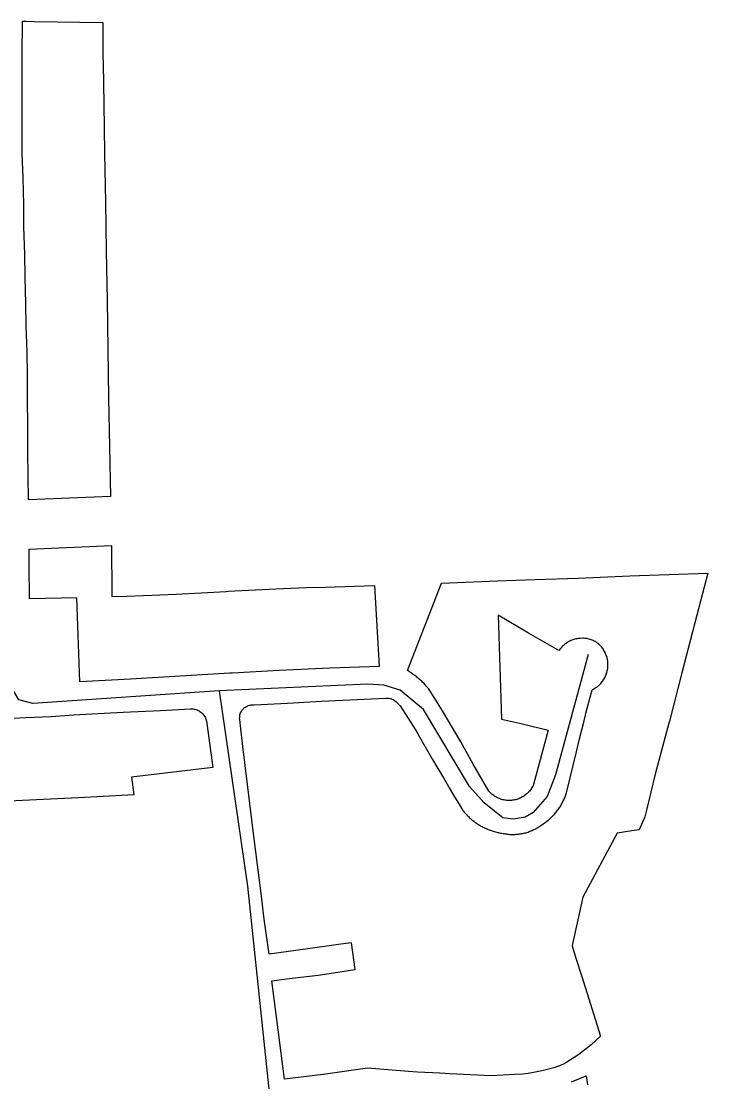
# Model space of a CAD drawing. Extents: x 2104537 to 2336408, y 34176 to 229611.
# Drawn here: x 2175459 to 2176708, y 80629 to 82558 of the extents above; entities that cross this region are included whole.
import ezdxf

# ---------------------------------------------------------------- set-up
doc = ezdxf.new("R2010")
doc.units = 0
for name, color, linetype in [('Exist Boundary Political City Limit New', 7, 'Continuous'), ('Exist Road Non-System Type 51', 7, 'Continuous'), ('Map Preparation Boundary City Limit Buffer Line', 7, 'Continuous')]:
    doc.layers.add(name, color=color, linetype=linetype)

msp = doc.modelspace()

# ---------------------------------------------------------------- linework, layer by layer
at = {"layer": 'Exist Boundary Political City Limit New'}
for points in [[(2175621.8, 81693.8), (2175473, 81687.7), (2175471.8, 81775.2), (2175471.5, 81826.4), (2175471, 81866.2), (2175470.8, 81914.9), (2175470.2, 81957.2), (2175468.5, 82004), (2175467.8, 82044.8), (2175466.5, 82092.9), (2175465.8, 82134.4), (2175464.5, 82184.1), (2175464, 82224.9), (2175462.8, 82273.2), (2175461.5, 82317.7), (2175461.5, 82373.3), (2175461.2, 82408.3), (2175461.5, 82474.2), (2175461.5, 82481.2), (2175461.5, 82483.3), (2175461.5, 82494.9), (2175461.8, 82558.3), (2175468.5, 82558.2), (2175483.2, 82557.9), (2175607.8, 82555.7), (2175608.2, 82500), (2175608.2, 82496.2), (2175608.5, 82480.7), (2175610, 82408.9), (2175611, 82318.2), (2175613, 82229), (2175613.8, 82140.1), (2175616, 82050.7), (2175617, 81961.6), (2175618.2, 81873.4), (2175619.8, 81783.5), (2175621.8, 81693.8)], [(2175624.2, 81516.6), (2175624.2, 81511.8), (2175652.2, 81512.3), (2175741.2, 81516.4), (2175832.2, 81521.1), (2175835.8, 81521.3), (2175922.2, 81525.8), (2175978.2, 81528), (2176012.5, 81528.9), (2176101.8, 81532.2), (2176110.5, 81384.4), (2176020.5, 81381.3), (2175928.5, 81377.2), (2175843, 81372.5), (2175839, 81372.2), (2175748.8, 81367), (2175658, 81361.7), (2175566.2, 81356.4), (2175560.8, 81509.7), (2175474.8, 81507.6), (2175474.8, 81510.8), (2175474.2, 81566.2), (2175474.2, 81597.7), (2175623.5, 81604.5), (2175624.2, 81516.6)], [(2176175.5, 81367.9), (2176174, 81369.1), (2176172.2, 81370.3), (2176170.8, 81371.5), (2176169, 81372.6), (2176167.2, 81373.7), (2176165.8, 81374.8), (2176162, 81377), (2176223.8, 81536.2), (2176324.8, 81540.1), (2176393.8, 81542.8), (2176472.5, 81545.2), (2176566.2, 81549.3), (2176708, 81554.5), (2176688, 81478.1)], [(2176688, 81478.1), (2176660.8, 81372.9), (2176638.2, 81285.4), (2176637, 81281.3), (2176612.5, 81188.7), (2176596.5, 81123), (2176593.8, 81111.1), (2176583.5, 81087.6), (2176569.8, 81085.6), (2176543.2, 81081.6), (2176481, 80964.9), (2176461.5, 80877.3), (2176461.2, 80876.3), (2176468.2, 80854.2), (2176478.8, 80820.7), (2176513, 80712.3), (2176496, 80696.3), (2176473.8, 80678.9), (2176450, 80663.6), (2176444.5, 80660.4), (2176436.5, 80657.6), (2176427.8, 80654.7), (2176409.2, 80649.6), (2176388.2, 80645.5), (2176381.5, 80644.2), (2176371.5, 80643), (2176357.2, 80642.3), (2176313.8, 80640.2), (2176238.8, 80643.9), (2176220.5, 80644.8), (2176180.2, 80646.8), (2176164, 80647.6), (2176156.2, 80648.3), (2176089, 80653.9), (2176008.5, 80642.6), (2175938, 80633.7), (2175926.8, 80723.8), (2175915.5, 80812.9), (2175942.2, 80816.2), (2175999.2, 80823.4), (2176066.8, 80833.6), (2176060, 80882.2), (2176040.8, 80879.5), (2175976.2, 80870.3), (2175910.2, 80861.5), (2175901.5, 80924.7), (2175896, 80971.5), (2175883.2, 81071.2), (2175871.2, 81170.2), (2175862.5, 81239.2), (2175858.8, 81271.2), (2175858.2, 81276.4), (2175856.8, 81288.4), (2175856.5, 81290.4), (2175856.8, 81292.4), (2175856.8, 81294.4), (2175857.2, 81296.4), (2175857.8, 81298.3), (2175858.5, 81300.2), (2175859.2, 81302), (2175860.2, 81303.7), (2175861.5, 81305.4), (2175862.8, 81306.9), (2175864, 81308.3), (2175865.5, 81309.7), (2175867.2, 81310.8), (2175869, 81311.9), (2175870.8, 81312.8), (2175872.5, 81313.5), (2175874.5, 81314.1), (2175876.5, 81314.5), (2175878.5, 81314.7), (2175883, 81314.7), (2175943.8, 81318.1), (2176004.8, 81321.4), (2176122.5, 81327.2), (2176124.5, 81327.2), (2176125.8, 81327.2), (2176126.5, 81327.2), (2176128.2, 81326.9), (2176130.2, 81326.5), (2176131.8, 81326.1), (2176132.8, 81325.8), (2176134, 81325.2), (2176136, 81324.4), (2176137.8, 81323.3), (2176139.2, 81322.2), (2176140.8, 81320.9), (2176142.2, 81319.5), (2176143.8, 81317.7), (2176148.5, 81313.3), (2176176.5, 81269.3), (2176180.8, 81262.2), (2176189.5, 81246.9), (2176207.5, 81215.5), (2176217, 81199.2), (2176218.2, 81197.2), (2176227.2, 81182), (2176236.5, 81166.1), (2176238, 81163.8)], [(2176476.2, 81435.7), (2176474.2, 81435.6), (2176472.2, 81435.4), (2176470.2, 81435), (2176468.2, 81434.6), (2176466.5, 81434.2), (2176464.5, 81433.6), (2176462.5, 81433), (2176460.8, 81432.3), (2176458.8, 81431.6), (2176457, 81430.7), (2176455.2, 81429.8), (2176453.5, 81428.8), (2176451.8, 81427.8), (2176450.2, 81426.7), (2176448.5, 81425.5), (2176447, 81424.2), (2176445.5, 81422.9), (2176444, 81421.6), (2176442.5, 81420.2), (2176441.2, 81418.7), (2176440, 81417.2), (2176437, 81413.4), (2176382.2, 81445.5), (2176326.8, 81478.1), (2176333, 81288.7), (2176371, 81280), (2176417.5, 81269), (2176391.2, 81170.2), (2176391, 81169.7), (2176390.2, 81167.8), (2176389.2, 81166.1), (2176388.2, 81164.3), (2176387.2, 81162.6), (2176386.2, 81161), (2176385, 81159.4), (2176383.8, 81157.8), (2176382.5, 81156.3), (2176381, 81154.9), (2176379.5, 81153.5), (2176378, 81152.2), (2176376.5, 81150.9), (2176375, 81149.8), (2176373.2, 81148.6), (2176371.5, 81147.6), (2176369.8, 81146.6), (2176368, 81145.7), (2176366.2, 81144.8), (2176364.2, 81144.1), (2176362.5, 81143.4), (2176360.5, 81142.8), (2176358.8, 81142.3), (2176356.8, 81141.8), (2176354.8, 81141.5), (2176352.8, 81141.2), (2176350.8, 81141), (2176348.8, 81140.9), (2176346.8, 81140.8), (2176344.8, 81140.9), (2176342.8, 81141), (2176340.8, 81141.2), (2176338.8, 81141.5), (2176336.8, 81141.9), (2176334.8, 81142.3), (2176333, 81142.9), (2176331, 81143.5), (2176329.2, 81144.2), (2176327.2, 81145), (2176325.5, 81145.8), (2176323.8, 81146.7), (2176322, 81147.7), (2176320.2, 81148.8), (2176318.8, 81149.9), (2176317, 81151.1), (2176315.5, 81152.4), (2176314, 81153.7), (2176312.5, 81155.1), (2176310, 81157.9), (2176281.2, 81207), (2176259, 81247.4), (2176225.8, 81303.8), (2176201.2, 81342.8), (2176200, 81344.4), (2176198.8, 81345.9), (2176197.2, 81347.5), (2176196, 81349), (2176194.8, 81350.4), (2176193.2, 81351.9), (2176192, 81353.4), (2176190.5, 81354.8), (2176189, 81356.2), (2176187.8, 81357.6), (2176186.2, 81358.9), (2176184.8, 81360.3), (2176183.2, 81361.6), (2176181.8, 81362.9), (2176180.2, 81364.2), (2176178.8, 81365.5), (2176177, 81366.7), (2176175.5, 81367.9)], [(2176425.8, 81112.4), (2176427.2, 81113.9), (2176427.8, 81114.4), (2176428.5, 81115.4), (2176430, 81116.8), (2176431.2, 81118.4), (2176432.5, 81119.9), (2176433.8, 81121.5), (2176435, 81123.1), (2176436.2, 81124.7), (2176437.2, 81126.3), (2176438.5, 81128), (2176439.5, 81129.6), (2176440.5, 81131.3), (2176441.5, 81133.1), (2176442.5, 81134.8), (2176443.5, 81136.6), (2176444.5, 81138.3), (2176445.2, 81140.1), (2176446.2, 81141.9), (2176447, 81143.8), (2176447.8, 81145.6), (2176448.5, 81147.5), (2176449.2, 81149.3), (2176450, 81151.2), (2176450.5, 81153.1), (2176451, 81154.9), (2176451.8, 81157.4), (2176468.5, 81227), (2176474.5, 81252.8), (2176483, 81285.5), (2176485.5, 81295.8), (2176486.5, 81299.7), (2176497.5, 81342.1), (2176498.2, 81342.4), (2176499.2, 81343), (2176501, 81344), (2176502.8, 81345), (2176504.5, 81346.1), (2176506.2, 81347.2), (2176507.8, 81348.5), (2176509.2, 81349.7), (2176510.8, 81351.1), (2176512.2, 81352.5), (2176513.5, 81353.9), (2176514.8, 81355.5), (2176516, 81357), (2176517.2, 81358.6), (2176518.5, 81360.3), (2176519.5, 81362), (2176520.5, 81363.8), (2176521.2, 81365.5), (2176522.2, 81367.3), (2176523, 81369.2), (2176523.5, 81371.1), (2176524.2, 81373), (2176525.2, 81377.1), (2176525.8, 81379.1), (2176526, 81381.1), (2176526.2, 81383.1), (2176526.5, 81385.1), (2176526.5, 81387.1), (2176526.5, 81389.1), (2176526.5, 81391.1), (2176526.2, 81393.1), (2176526, 81395), (2176525.8, 81397), (2176525.2, 81399), (2176524.8, 81400.9), (2176524.2, 81402.9), (2176523.5, 81404.7), (2176522.8, 81406.6), (2176522, 81408.5), (2176521.2, 81410.3), (2176520.2, 81412), (2176519.2, 81413.8), (2176517.5, 81416.4), (2176516.5, 81418), (2176515.2, 81419.6), (2176514, 81421.1), (2176512.5, 81422.6), (2176511.2, 81424), (2176509.8, 81425.3), (2176508, 81426.6), (2176506.5, 81427.7), (2176504.8, 81428.9), (2176503.2, 81429.9), (2176501.5, 81430.9), (2176499.5, 81431.8), (2176497.8, 81432.6), (2176496, 81433.3), (2176494, 81433.9), (2176492, 81434.5), (2176490, 81435), (2176488.2, 81435.3), (2176486.2, 81435.6), (2176484.2, 81435.8), (2176482.2, 81435.9), (2176480.2, 81436), (2176476.2, 81435.7)], [(2175423.5, 81289.4), (2175467, 81291.9), (2175513.8, 81293.9), (2175555, 81296.8), (2175598.8, 81299), (2175644.8, 81301.2), (2175712.5, 81304.6), (2175767.2, 81307.3), (2175769.5, 81307.4), (2175771.5, 81307.3), (2175773.5, 81307.1), (2175775.5, 81306.7), (2175777.2, 81306.2), (2175779.2, 81305.5), (2175781, 81304.8), (2175782.8, 81303.8), (2175784.5, 81302.8), (2175786.2, 81301.6), (2175787.8, 81300.4), (2175789.2, 81299), (2175790.5, 81297.5), (2175791.8, 81295.9), (2175792.8, 81294.2), (2175793.8, 81292.5), (2175794.8, 81290.7), (2175795.5, 81288.8), (2175796, 81286.9), (2175796.5, 81285)], [(2175796.5, 81285), (2175797, 81280.8), (2175807.8, 81200.7), (2175659.8, 81183.5), (2175664.2, 81151.2), (2175563.5, 81145.9), (2175474.5, 81141.3), (2175386, 81137.1)], [(2176238, 81163.8), (2176245.5, 81150.8), (2176256.2, 81132.7), (2176262.5, 81122.7), (2176263.8, 81121.2), (2176265, 81119.6), (2176266.5, 81118.1), (2176267.8, 81116.7), (2176269, 81115.2), (2176270.5, 81113.8), (2176272, 81112.3), (2176273.2, 81111), (2176274.8, 81109.6), (2176276.2, 81108.2), (2176277.8, 81106.9), (2176279.2, 81105.6), (2176281, 81104.4), (2176282.5, 81103.2), (2176284, 81102), (2176285.8, 81100.8), (2176287.2, 81099.6), (2176288.2, 81099), (2176289, 81098.5), (2176290.8, 81097.4), (2176292, 81096.5), (2176294, 81095.4), (2176295.8, 81094.4), (2176297.5, 81093.4), (2176299.2, 81092.5), (2176301, 81091.6), (2176303, 81090.7), (2176304.8, 81089.8), (2176306.5, 81089), (2176308.5, 81088.3), (2176310.2, 81087.5), (2176311, 81087.2), (2176312, 81086.8), (2176314, 81086.1), (2176316, 81085.5), (2176317.8, 81084.9), (2176319.8, 81084.3), (2176321.8, 81083.8), (2176323.5, 81083.3), (2176325.5, 81082.8), (2176327.5, 81082.4), (2176329.5, 81081.9), (2176331.5, 81081.6), (2176333.2, 81081.2), (2176336, 81080.9), (2176337.8, 81080.5), (2176339.8, 81080.1), (2176341.8, 81079.9), (2176343.8, 81079.6), (2176345.8, 81079.4), (2176347.8, 81079.2), (2176349.8, 81079.1), (2176351.8, 81079.1), (2176353.8, 81079.1), (2176355.8, 81079.1), (2176357.8, 81079.2), (2176359.8, 81079.3), (2176361.8, 81079.4), (2176363.8, 81079.6), (2176365.8, 81079.9), (2176367.8, 81080.2), (2176369.8, 81080.5), (2176371.8, 81080.9), (2176373.5, 81081.4), (2176375.5, 81081.8), (2176376.5, 81082.1), (2176377.5, 81082.3), (2176379.5, 81082.9), (2176381.2, 81083.5), (2176383.2, 81084.2), (2176385, 81084.9), (2176387, 81085.6), (2176388.8, 81086.4), (2176390.5, 81087.2), (2176392.5, 81088), (2176394.2, 81088.9), (2176395, 81089.4), (2176396, 81089.9), (2176397.8, 81090.9), (2176399.5, 81091.9), (2176401, 81093), (2176402.8, 81094.1), (2176404.5, 81095.2), (2176406, 81096.4), (2176408.8, 81098.6), (2176410.5, 81099.7), (2176412.2, 81100.8), (2176413.8, 81102), (2176415.5, 81103.2), (2176417, 81104.4), (2176418.5, 81105.7), (2176420, 81107), (2176421.5, 81108.3), (2176423, 81109.7), (2176424.5, 81111), (2176425.8, 81112.4)], [(2176460.2, 80629), (2176487, 80640.1), (2176489, 80623.5)]]:
    msp.add_lwpolyline(points, dxfattribs=at)
at = {"layer": 'Exist Road Non-System Type 51'}
for points in [[(2175819.6, 81340.1), (2175480.8, 81317.1), (2175455.1, 81323.9), (2175444.3, 81342.8), (2175444.3, 81372.5), (2175443, 81631.6), (2175438.9, 81985.3), (2175437.6, 82519.8)], [(2176490.4, 81406.2), (2176431, 81187.6), (2176416.2, 81148.4), (2176390.5, 81118.7), (2176375.7, 81110.6), (2176354.1, 81106.6), (2176335.2, 81109.3), (2176320.4, 81121.4), (2176301.5, 81136.3), (2176274.5, 81166), (2176190.8, 81306.3), (2176148.9, 81341.4), (2176119.2, 81350.9), (2176089.5, 81352.2), (2175819.6, 81340.1)], [(2175819.6, 81340.1), (2175870.9, 80985.1), (2175911.4, 80599)]]:
    msp.add_lwpolyline(points, dxfattribs=at)
at = {"layer": 'Map Preparation Boundary City Limit Buffer Line'}
for points in [[(2175621.8, 81693.8), (2175473, 81687.7), (2175471.8, 81775.2), (2175471.5, 81826.4), (2175471, 81866.2), (2175470.8, 81914.9), (2175470.2, 81957.2), (2175468.5, 82004), (2175467.8, 82044.8), (2175466.5, 82092.9), (2175465.8, 82134.4), (2175464.5, 82184.1), (2175464, 82224.9), (2175462.8, 82273.2), (2175461.5, 82317.7), (2175461.5, 82373.3), (2175461.2, 82408.3), (2175461.5, 82474.2), (2175461.5, 82481.2), (2175461.5, 82483.3), (2175461.5, 82494.9), (2175461.8, 82558.3), (2175468.5, 82558.2), (2175483.2, 82557.9), (2175607.8, 82555.7), (2175608.2, 82500), (2175608.2, 82496.2), (2175608.5, 82480.7), (2175610, 82408.9), (2175611, 82318.2), (2175613, 82229), (2175613.8, 82140.1), (2175616, 82050.7), (2175617, 81961.6), (2175618.2, 81873.4), (2175619.8, 81783.5), (2175621.8, 81693.8)], [(2175624.2, 81516.6), (2175624.2, 81511.8), (2175652.2, 81512.3), (2175741.2, 81516.4), (2175832.2, 81521.1), (2175835.8, 81521.3), (2175922.2, 81525.8), (2175978.2, 81528), (2176012.5, 81528.9), (2176101.8, 81532.2), (2176110.5, 81384.4), (2176020.5, 81381.3), (2175928.5, 81377.2), (2175843, 81372.5), (2175839, 81372.2), (2175748.8, 81367), (2175658, 81361.7), (2175566.2, 81356.4), (2175560.8, 81509.7), (2175474.8, 81507.6), (2175474.8, 81510.8), (2175474.2, 81566.2), (2175474.2, 81597.7), (2175623.5, 81604.5), (2175624.2, 81516.6)], [(2176175.5, 81367.9), (2176174, 81369.1), (2176172.2, 81370.3), (2176170.8, 81371.5), (2176169, 81372.6), (2176167.2, 81373.7), (2176165.8, 81374.8), (2176162, 81377), (2176223.8, 81536.2), (2176324.8, 81540.1), (2176393.8, 81542.8), (2176472.5, 81545.2), (2176566.2, 81549.3), (2176708, 81554.5), (2176688, 81478.1)], [(2176688, 81478.1), (2176660.8, 81372.9), (2176638.2, 81285.4), (2176637, 81281.3), (2176612.5, 81188.7), (2176596.5, 81123), (2176593.8, 81111.1), (2176583.5, 81087.6), (2176569.8, 81085.6), (2176543.2, 81081.6), (2176481, 80964.9), (2176461.5, 80877.3), (2176461.2, 80876.3), (2176468.2, 80854.2), (2176478.8, 80820.7), (2176513, 80712.3), (2176496, 80696.3), (2176473.8, 80678.9), (2176450, 80663.6), (2176444.5, 80660.4), (2176436.5, 80657.6), (2176427.8, 80654.7), (2176409.2, 80649.6), (2176388.2, 80645.5), (2176381.5, 80644.2), (2176371.5, 80643), (2176357.2, 80642.3), (2176313.8, 80640.2), (2176238.8, 80643.9), (2176220.5, 80644.8), (2176180.2, 80646.8), (2176164, 80647.6), (2176156.2, 80648.3), (2176089, 80653.9), (2176008.5, 80642.6), (2175938, 80633.7), (2175926.8, 80723.8), (2175915.5, 80812.9), (2175942.2, 80816.2), (2175999.2, 80823.4), (2176066.8, 80833.6), (2176060, 80882.2), (2176040.8, 80879.5), (2175976.2, 80870.3), (2175910.2, 80861.5), (2175901.5, 80924.7), (2175896, 80971.5), (2175883.2, 81071.2), (2175871.2, 81170.2), (2175862.5, 81239.2), (2175858.8, 81271.2), (2175858.2, 81276.4), (2175856.8, 81288.4), (2175856.5, 81290.4), (2175856.8, 81292.4), (2175856.8, 81294.4), (2175857.2, 81296.4), (2175857.8, 81298.3), (2175858.5, 81300.2), (2175859.2, 81302), (2175860.2, 81303.7), (2175861.5, 81305.4), (2175862.8, 81306.9), (2175864, 81308.3), (2175865.5, 81309.7), (2175867.2, 81310.8), (2175869, 81311.9), (2175870.8, 81312.8), (2175872.5, 81313.5), (2175874.5, 81314.1), (2175876.5, 81314.5), (2175878.5, 81314.7), (2175883, 81314.7), (2175943.8, 81318.1), (2176004.8, 81321.4), (2176122.5, 81327.2), (2176124.5, 81327.2), (2176125.8, 81327.2), (2176126.5, 81327.2), (2176128.2, 81326.9), (2176130.2, 81326.5), (2176131.8, 81326.1), (2176132.8, 81325.8), (2176134, 81325.2), (2176136, 81324.4), (2176137.8, 81323.3), (2176139.2, 81322.2), (2176140.8, 81320.9), (2176142.2, 81319.5), (2176143.8, 81317.7), (2176148.5, 81313.3), (2176176.5, 81269.3), (2176180.8, 81262.2), (2176189.5, 81246.9), (2176207.5, 81215.5), (2176217, 81199.2), (2176218.2, 81197.2), (2176227.2, 81182), (2176236.5, 81166.1), (2176238, 81163.8)], [(2176476.2, 81435.7), (2176474.2, 81435.6), (2176472.2, 81435.4), (2176470.2, 81435), (2176468.2, 81434.6), (2176466.5, 81434.2), (2176464.5, 81433.6), (2176462.5, 81433), (2176460.8, 81432.3), (2176458.8, 81431.6), (2176457, 81430.7), (2176455.2, 81429.8), (2176453.5, 81428.8), (2176451.8, 81427.8), (2176450.2, 81426.7), (2176448.5, 81425.5), (2176447, 81424.2), (2176445.5, 81422.9), (2176444, 81421.6), (2176442.5, 81420.2), (2176441.2, 81418.7), (2176440, 81417.2), (2176437, 81413.4), (2176382.2, 81445.5), (2176326.8, 81478.1), (2176333, 81288.7), (2176371, 81280), (2176417.5, 81269), (2176391.2, 81170.2), (2176391, 81169.7), (2176390.2, 81167.8), (2176389.2, 81166.1), (2176388.2, 81164.3), (2176387.2, 81162.6), (2176386.2, 81161), (2176385, 81159.4), (2176383.8, 81157.8), (2176382.5, 81156.3), (2176381, 81154.9), (2176379.5, 81153.5), (2176378, 81152.2), (2176376.5, 81150.9), (2176375, 81149.8), (2176373.2, 81148.6), (2176371.5, 81147.6), (2176369.8, 81146.6), (2176368, 81145.7), (2176366.2, 81144.8), (2176364.2, 81144.1), (2176362.5, 81143.4), (2176360.5, 81142.8), (2176358.8, 81142.3), (2176356.8, 81141.8), (2176354.8, 81141.5), (2176352.8, 81141.2), (2176350.8, 81141), (2176348.8, 81140.9), (2176346.8, 81140.8), (2176344.8, 81140.9), (2176342.8, 81141), (2176340.8, 81141.2), (2176338.8, 81141.5), (2176336.8, 81141.9), (2176334.8, 81142.3), (2176333, 81142.9), (2176331, 81143.5), (2176329.2, 81144.2), (2176327.2, 81145), (2176325.5, 81145.8), (2176323.8, 81146.7), (2176322, 81147.7), (2176320.2, 81148.8), (2176318.8, 81149.9), (2176317, 81151.1), (2176315.5, 81152.4), (2176314, 81153.7), (2176312.5, 81155.1), (2176310, 81157.9), (2176281.2, 81207), (2176259, 81247.4), (2176225.8, 81303.8), (2176201.2, 81342.8), (2176200, 81344.4), (2176198.8, 81345.9), (2176197.2, 81347.5), (2176196, 81349), (2176194.8, 81350.4), (2176193.2, 81351.9), (2176192, 81353.4), (2176190.5, 81354.8), (2176189, 81356.2), (2176187.8, 81357.6), (2176186.2, 81358.9), (2176184.8, 81360.3), (2176183.2, 81361.6), (2176181.8, 81362.9), (2176180.2, 81364.2), (2176178.8, 81365.5), (2176177, 81366.7), (2176175.5, 81367.9)], [(2176425.8, 81112.4), (2176427.2, 81113.9), (2176427.8, 81114.4), (2176428.5, 81115.4), (2176430, 81116.8), (2176431.2, 81118.4), (2176432.5, 81119.9), (2176433.8, 81121.5), (2176435, 81123.1), (2176436.2, 81124.7), (2176437.2, 81126.3), (2176438.5, 81128), (2176439.5, 81129.6), (2176440.5, 81131.3), (2176441.5, 81133.1), (2176442.5, 81134.8), (2176443.5, 81136.6), (2176444.5, 81138.3), (2176445.2, 81140.1), (2176446.2, 81141.9), (2176447, 81143.8), (2176447.8, 81145.6), (2176448.5, 81147.5), (2176449.2, 81149.3), (2176450, 81151.2), (2176450.5, 81153.1), (2176451, 81154.9), (2176451.8, 81157.4), (2176468.5, 81227), (2176474.5, 81252.8), (2176483, 81285.5), (2176485.5, 81295.8), (2176486.5, 81299.7), (2176497.5, 81342.1), (2176498.2, 81342.4), (2176499.2, 81343), (2176501, 81344), (2176502.8, 81345), (2176504.5, 81346.1), (2176506.2, 81347.2), (2176507.8, 81348.5), (2176509.2, 81349.7), (2176510.8, 81351.1), (2176512.2, 81352.5), (2176513.5, 81353.9), (2176514.8, 81355.5), (2176516, 81357), (2176517.2, 81358.6), (2176518.5, 81360.3), (2176519.5, 81362), (2176520.5, 81363.8), (2176521.2, 81365.5), (2176522.2, 81367.3), (2176523, 81369.2), (2176523.5, 81371.1), (2176524.2, 81373), (2176525.2, 81377.1), (2176525.8, 81379.1), (2176526, 81381.1), (2176526.2, 81383.1), (2176526.5, 81385.1), (2176526.5, 81387.1), (2176526.5, 81389.1), (2176526.5, 81391.1), (2176526.2, 81393.1), (2176526, 81395), (2176525.8, 81397), (2176525.2, 81399), (2176524.8, 81400.9), (2176524.2, 81402.9), (2176523.5, 81404.7), (2176522.8, 81406.6), (2176522, 81408.5), (2176521.2, 81410.3), (2176520.2, 81412), (2176519.2, 81413.8), (2176517.5, 81416.4), (2176516.5, 81418), (2176515.2, 81419.6), (2176514, 81421.1), (2176512.5, 81422.6), (2176511.2, 81424), (2176509.8, 81425.3), (2176508, 81426.6), (2176506.5, 81427.7), (2176504.8, 81428.9), (2176503.2, 81429.9), (2176501.5, 81430.9), (2176499.5, 81431.8), (2176497.8, 81432.6), (2176496, 81433.3), (2176494, 81433.9), (2176492, 81434.5), (2176490, 81435), (2176488.2, 81435.3), (2176486.2, 81435.6), (2176484.2, 81435.8), (2176482.2, 81435.9), (2176480.2, 81436), (2176476.2, 81435.7)], [(2175423.5, 81289.4), (2175467, 81291.9), (2175513.8, 81293.9), (2175555, 81296.8), (2175598.8, 81299), (2175644.8, 81301.2), (2175712.5, 81304.6), (2175767.2, 81307.3), (2175769.5, 81307.4), (2175771.5, 81307.3), (2175773.5, 81307.1), (2175775.5, 81306.7), (2175777.2, 81306.2), (2175779.2, 81305.5), (2175781, 81304.8), (2175782.8, 81303.8), (2175784.5, 81302.8), (2175786.2, 81301.6), (2175787.8, 81300.4), (2175789.2, 81299), (2175790.5, 81297.5), (2175791.8, 81295.9), (2175792.8, 81294.2), (2175793.8, 81292.5), (2175794.8, 81290.7), (2175795.5, 81288.8), (2175796, 81286.9), (2175796.5, 81285)], [(2175796.5, 81285), (2175797, 81280.8), (2175807.8, 81200.7), (2175659.8, 81183.5), (2175664.2, 81151.2), (2175563.5, 81145.9), (2175474.5, 81141.3), (2175386, 81137.1)], [(2176238, 81163.8), (2176245.5, 81150.8), (2176256.2, 81132.7), (2176262.5, 81122.7), (2176263.8, 81121.2), (2176265, 81119.6), (2176266.5, 81118.1), (2176267.8, 81116.7), (2176269, 81115.2), (2176270.5, 81113.8), (2176272, 81112.3), (2176273.2, 81111), (2176274.8, 81109.6), (2176276.2, 81108.2), (2176277.8, 81106.9), (2176279.2, 81105.6), (2176281, 81104.4), (2176282.5, 81103.2), (2176284, 81102), (2176285.8, 81100.8), (2176287.2, 81099.6), (2176288.2, 81099), (2176289, 81098.5), (2176290.8, 81097.4), (2176292, 81096.5), (2176294, 81095.4), (2176295.8, 81094.4), (2176297.5, 81093.4), (2176299.2, 81092.5), (2176301, 81091.6), (2176303, 81090.7), (2176304.8, 81089.8), (2176306.5, 81089), (2176308.5, 81088.3), (2176310.2, 81087.5), (2176311, 81087.2), (2176312, 81086.8), (2176314, 81086.1), (2176316, 81085.5), (2176317.8, 81084.9), (2176319.8, 81084.3), (2176321.8, 81083.8), (2176323.5, 81083.3), (2176325.5, 81082.8), (2176327.5, 81082.4), (2176329.5, 81081.9), (2176331.5, 81081.6), (2176333.2, 81081.2), (2176336, 81080.9), (2176337.8, 81080.5), (2176339.8, 81080.1), (2176341.8, 81079.9), (2176343.8, 81079.6), (2176345.8, 81079.4), (2176347.8, 81079.2), (2176349.8, 81079.1), (2176351.8, 81079.1), (2176353.8, 81079.1), (2176355.8, 81079.1), (2176357.8, 81079.2), (2176359.8, 81079.3), (2176361.8, 81079.4), (2176363.8, 81079.6), (2176365.8, 81079.9), (2176367.8, 81080.2), (2176369.8, 81080.5), (2176371.8, 81080.9), (2176373.5, 81081.4), (2176375.5, 81081.8), (2176376.5, 81082.1), (2176377.5, 81082.3), (2176379.5, 81082.9), (2176381.2, 81083.5), (2176383.2, 81084.2), (2176385, 81084.9), (2176387, 81085.6), (2176388.8, 81086.4), (2176390.5, 81087.2), (2176392.5, 81088), (2176394.2, 81088.9), (2176395, 81089.4), (2176396, 81089.9), (2176397.8, 81090.9), (2176399.5, 81091.9), (2176401, 81093), (2176402.8, 81094.1), (2176404.5, 81095.2), (2176406, 81096.4), (2176408.8, 81098.6), (2176410.5, 81099.7), (2176412.2, 81100.8), (2176413.8, 81102), (2176415.5, 81103.2), (2176417, 81104.4), (2176418.5, 81105.7), (2176420, 81107), (2176421.5, 81108.3), (2176423, 81109.7), (2176424.5, 81111), (2176425.8, 81112.4)], [(2176460.2, 80629), (2176487, 80640.1), (2176489, 80623.5)]]:
    msp.add_lwpolyline(points, dxfattribs=at)

doc.saveas('drawing.dxf')
